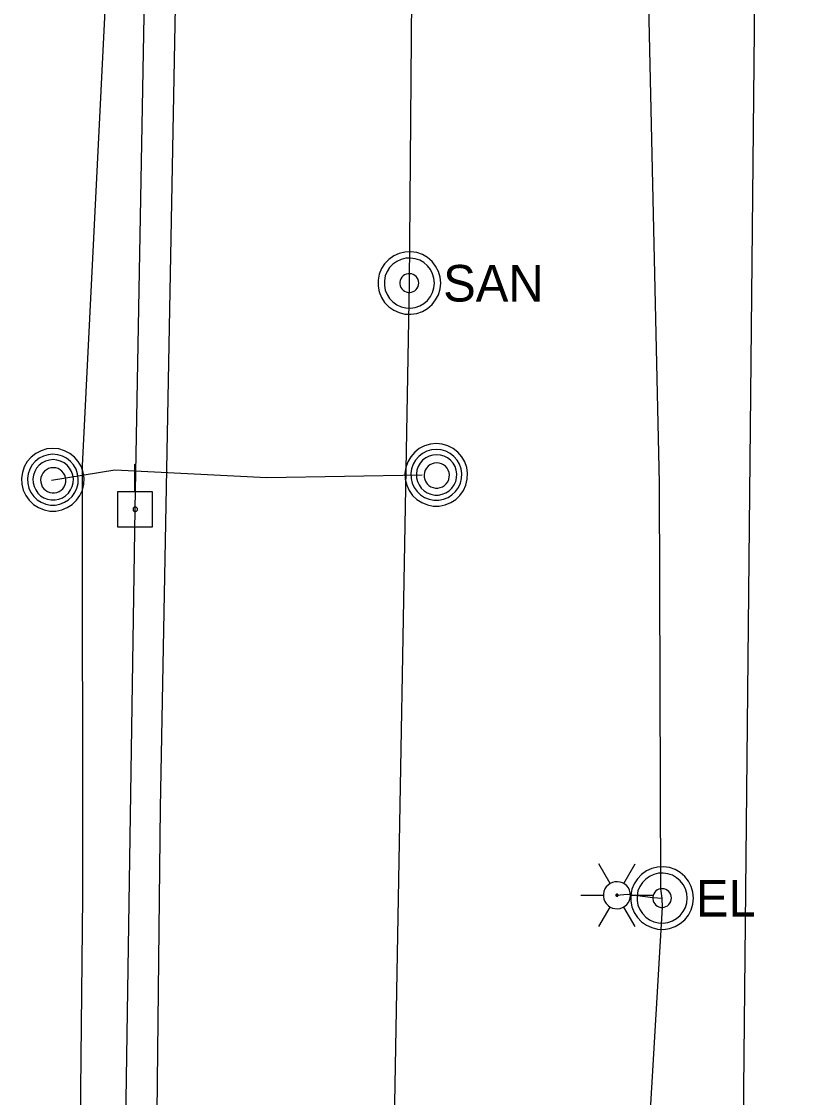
# Model space of a CAD drawing. Extents: x 596028 to 606371, y 330010 to 403088.
# Drawn here: x 601961.7 to 602043.7, y 358725.8 to 358839.1 of the extents above; entities that cross this region are included whole.
import ezdxf

# ---------------------------------------------------------------- set-up
doc = ezdxf.new("R2010")
doc.units = 0
for name, color, linetype in [('E_LTG', 7, 'Continuous'), ('E_LTG_CID', 7, 'Continuous'), ('E_UTL_E_UG', 7, 'Continuous'), ('E_UTL_EPowerPole', 7, 'Continuous'), ('E_UTL_FO_UG', 7, 'Continuous'), ('E_UTL_G_UG', 7, 'Continuous'), ('E_UTL_MH', 7, 'Continuous'), ('E_UTL_Overhead', 7, 'Continuous'), ('E_UTL_SAN_MH', 7, 'Continuous'), ('E_UTL_SAN_UG', 7, 'Continuous'), ('E_UTL_W_UG', 7, 'Continuous')]:
    doc.layers.add(name, color=color, linetype=linetype)

msp = doc.modelspace()

# ---------------------------------------------------------------- linework, layer by layer
at = {"layer": 'E_LTG'}
for points in [[(602023.65, 358748.38), (602022.46, 358750.44)], [(602025.08, 358748.38), (602026.27, 358750.44)], [(602032.42, 358746.84), (602032.36, 358747.47), (602032.18, 358748.07), (602031.89, 358748.63), (602031.51, 358749.12), (602031.03, 358749.53), (602030.49, 358749.85), (602029.9, 358750.05), (602029.27, 358750.14), (602028.65, 358750.11), (602028.04, 358749.96), (602027.47, 358749.7), (602026.96, 358749.34), (602026.52, 358748.88), (602026.18, 358748.36), (602025.95, 358747.77), (602025.83, 358747.16), (602025.83, 358746.53), (602025.95, 358745.91), (602026.18, 358745.33), (602026.52, 358744.8), (602026.96, 358744.35), (602027.47, 358743.99), (602028.04, 358743.73), (602028.65, 358743.58), (602029.27, 358743.55), (602029.9, 358743.64), (602030.49, 358743.84), (602031.03, 358744.16), (602031.51, 358744.57), (602031.89, 358745.06), (602032.18, 358745.62), (602032.36, 358746.22), (602032.42, 358746.84)], [(602031.76, 358746.84), (602031.71, 358747.34), (602031.57, 358747.82), (602031.34, 358748.27), (602031.03, 358748.67), (602030.65, 358748.99), (602030.21, 358749.25), (602029.74, 358749.41), (602029.24, 358749.48), (602028.74, 358749.46), (602028.25, 358749.34), (602027.8, 358749.13), (602027.39, 358748.84), (602027.04, 358748.48), (602026.77, 358748.05), (602026.58, 358747.59), (602026.49, 358747.09), (602026.49, 358746.59), (602026.58, 358746.1), (602026.77, 358745.63), (602027.04, 358745.21), (602027.39, 358744.85), (602027.8, 358744.56), (602028.25, 358744.35), (602028.74, 358744.23), (602029.24, 358744.21), (602029.74, 358744.28), (602030.21, 358744.44), (602030.65, 358744.69), (602031.03, 358745.02), (602031.34, 358745.42), (602031.57, 358745.86), (602031.71, 358746.34), (602031.76, 358746.84)], [(602025.79, 358747.14), (602025.77, 358747.41), (602025.69, 358747.67), (602025.57, 358747.92), (602025.4, 358748.13), (602025.19, 358748.31), (602024.96, 358748.44), (602024.7, 358748.53), (602024.43, 358748.57), (602024.16, 358748.56), (602023.9, 358748.49), (602023.65, 358748.38), (602023.43, 358748.22), (602023.24, 358748.03), (602023.1, 358747.8), (602022.99, 358747.55), (602022.94, 358747.28), (602022.94, 358747.01), (602022.99, 358746.74), (602023.1, 358746.49), (602023.24, 358746.26), (602023.43, 358746.06), (602023.65, 358745.9), (602023.9, 358745.79), (602024.16, 358745.73), (602024.43, 358745.72), (602024.7, 358745.75), (602024.96, 358745.84), (602025.19, 358745.98), (602025.4, 358746.16), (602025.57, 358746.37), (602025.69, 358746.61), (602025.77, 358746.87), (602025.79, 358747.14)], [(602025.79, 358747.14), (602025.77, 358747.41), (602025.69, 358747.67), (602025.57, 358747.92), (602025.4, 358748.13), (602025.19, 358748.31), (602024.96, 358748.44), (602024.7, 358748.53), (602024.43, 358748.57), (602024.16, 358748.56), (602023.9, 358748.49), (602023.65, 358748.38), (602023.43, 358748.22), (602023.24, 358748.03), (602023.1, 358747.8), (602022.99, 358747.55), (602022.94, 358747.28), (602022.94, 358747.01), (602022.99, 358746.74), (602023.1, 358746.49), (602023.24, 358746.26), (602023.43, 358746.06), (602023.65, 358745.9), (602023.9, 358745.79), (602024.16, 358745.73), (602024.43, 358745.72), (602024.7, 358745.75), (602024.96, 358745.84), (602025.19, 358745.98), (602025.4, 358746.16), (602025.57, 358746.37), (602025.69, 358746.61), (602025.77, 358746.87), (602025.79, 358747.14)], [(602025.79, 358747.14), (602025.77, 358747.41), (602025.69, 358747.67), (602025.57, 358747.92), (602025.4, 358748.13), (602025.19, 358748.31), (602024.96, 358748.44), (602024.7, 358748.53), (602024.43, 358748.57), (602024.16, 358748.56), (602023.9, 358748.49), (602023.65, 358748.38), (602023.43, 358748.22), (602023.24, 358748.03), (602023.1, 358747.8), (602022.99, 358747.55), (602022.94, 358747.28), (602022.94, 358747.01), (602022.99, 358746.74), (602023.1, 358746.49), (602023.24, 358746.26), (602023.43, 358746.06), (602023.65, 358745.9), (602023.9, 358745.79), (602024.16, 358745.73), (602024.43, 358745.72), (602024.7, 358745.75), (602024.96, 358745.84), (602025.19, 358745.98), (602025.4, 358746.16), (602025.57, 358746.37), (602025.69, 358746.61), (602025.77, 358746.87), (602025.79, 358747.14)], [(602020.56, 358747.14), (602022.94, 358747.14)], [(602024.49, 358747.14), (602024.48, 358747.17), (602024.48, 358747.19), (602024.47, 358747.21), (602024.45, 358747.22), (602024.44, 358747.24), (602024.42, 358747.25), (602024.39, 358747.26), (602024.37, 358747.26), (602024.35, 358747.26), (602024.33, 358747.26), (602024.31, 358747.25), (602024.29, 358747.23), (602024.27, 358747.22), (602024.26, 358747.2), (602024.25, 358747.18), (602024.25, 358747.15), (602024.25, 358747.13), (602024.25, 358747.11), (602024.26, 358747.09), (602024.27, 358747.07), (602024.29, 358747.05), (602024.31, 358747.04), (602024.33, 358747.03), (602024.35, 358747.02), (602024.37, 358747.02), (602024.39, 358747.03), (602024.42, 358747.03), (602024.44, 358747.05), (602024.45, 358747.06), (602024.47, 358747.08), (602024.48, 358747.1), (602024.48, 358747.12), (602024.49, 358747.14)], [(602025.79, 358747.14), (602028.18, 358747.14)], [(602030.11, 358746.84), (602030.09, 358747.03), (602030.04, 358747.21), (602029.95, 358747.38), (602029.83, 358747.53), (602029.69, 358747.65), (602029.53, 358747.74), (602029.35, 358747.81), (602029.16, 358747.83), (602028.98, 358747.82), (602028.79, 358747.78), (602028.62, 358747.7), (602028.47, 358747.59), (602028.34, 358747.46), (602028.24, 358747.3), (602028.17, 358747.12), (602028.13, 358746.94), (602028.13, 358746.75), (602028.17, 358746.56), (602028.24, 358746.39), (602028.34, 358746.23), (602028.47, 358746.1), (602028.62, 358745.99), (602028.79, 358745.91), (602028.98, 358745.86), (602029.16, 358745.85), (602029.35, 358745.88), (602029.53, 358745.94), (602029.69, 358746.04), (602029.83, 358746.16), (602029.95, 358746.31), (602030.04, 358746.48), (602030.09, 358746.66), (602030.11, 358746.84)], [(602022.46, 358743.84), (602023.65, 358745.9)], [(602026.27, 358743.84), (602025.08, 358745.9)]]:
    msp.add_lwpolyline(points, dxfattribs=at)
at = {"layer": 'E_LTG_CID'}
msp.add_lwpolyline([(602027.84, 358723.31), (602029.15, 358745.89), (602029.12, 358746.84), (602028.98, 358747.8), (602028.84, 358790.53), (602027.6, 358845.62), (602033.16, 358882.01), (602037.93, 358914.24), (602041.47, 358926.94), (602041.89, 358927.88), (602042.89, 358957.98), (602042.93, 359036.97), (602042.94, 359054.77), (602043.69, 359086.99), (602042.08, 359198.08)], dxfattribs=at)
at = {"layer": 'E_UTL_E_UG'}
msp.add_lwpolyline([(602024.37, 358747.14), (602025.43, 358747.27), (602028.13, 358746.9), (602029.12, 358746.84)], dxfattribs=at)
at = {"layer": 'E_UTL_EPowerPole'}
for points in [[(601973.62, 358789.62), (601973.62, 358792.53)], [(601975.47, 358789.62), (601971.78, 358789.62)], [(601971.78, 358789.62), (601971.78, 358785.93)], [(601975.47, 358785.93), (601975.47, 358789.62)], [(601973.89, 358787.78), (601973.89, 358787.83), (601973.88, 358787.87), (601973.86, 358787.91), (601973.83, 358787.95), (601973.79, 358787.98), (601973.76, 358788), (601973.71, 358788.01), (601973.67, 358788.02), (601973.62, 358788.02), (601973.58, 358788.01), (601973.54, 358787.99), (601973.5, 358787.96), (601973.47, 358787.93), (601973.44, 358787.89), (601973.43, 358787.85), (601973.42, 358787.8), (601973.42, 358787.76), (601973.43, 358787.72), (601973.44, 358787.67), (601973.47, 358787.63), (601973.5, 358787.6), (601973.54, 358787.58), (601973.58, 358787.56), (601973.62, 358787.55), (601973.67, 358787.54), (601973.71, 358787.55), (601973.76, 358787.57), (601973.79, 358787.59), (601973.83, 358787.62), (601973.86, 358787.65), (601973.88, 358787.69), (601973.89, 358787.74), (601973.89, 358787.78)], [(601971.78, 358785.93), (601975.47, 358785.93)]]:
    msp.add_lwpolyline(points, dxfattribs=at)
at = {"layer": 'E_UTL_FO_UG'}
msp.add_lwpolyline([(602003.87, 358791.38), (601987.51, 358791.11), (601971.51, 358791.89), (601964.85, 358790.8)], dxfattribs=at)
at = {"layer": 'E_UTL_G_UG'}
msp.add_lwpolyline([(601975.44, 358676.13), (601976.32, 358756.34), (601978.18, 358855.75), (601977.76, 358857.17), (601978.88, 358899.96), (601979.18, 358959.06), (601980.09, 359021.9), (601980.96, 359082.79), (601981.41, 359151.97), (601983.06, 359227.97)], dxfattribs=at)
at = {"layer": 'E_UTL_MH'}
for points in [[(602005.35, 358794.71), (602004.72, 358794.65), (602004.12, 358794.47), (602003.56, 358794.18), (602003.07, 358793.8), (602002.66, 358793.32), (602002.34, 358792.78), (602002.14, 358792.19), (602002.05, 358791.57), (602002.08, 358790.94), (602002.23, 358790.33), (602002.49, 358789.76), (602002.85, 358789.25), (602003.31, 358788.81), (602003.83, 358788.48), (602004.42, 358788.24), (602005.03, 358788.12), (602005.66, 358788.12), (602006.28, 358788.24), (602006.86, 358788.48), (602007.39, 358788.81), (602007.84, 358789.25), (602008.2, 358789.76), (602008.46, 358790.33), (602008.61, 358790.94), (602008.64, 358791.57), (602008.55, 358792.19), (602008.35, 358792.78), (602008.03, 358793.32), (602007.62, 358793.8), (602007.13, 358794.18), (602006.57, 358794.47), (602005.97, 358794.65), (602005.35, 358794.71)], [(601964.98, 358794.19), (601964.35, 358794.13), (601963.75, 358793.95), (601963.19, 358793.66), (601962.7, 358793.28), (601962.29, 358792.8), (601961.97, 358792.26), (601961.77, 358791.67), (601961.68, 358791.05), (601961.71, 358790.42), (601961.86, 358789.81), (601962.12, 358789.24), (601962.48, 358788.73), (601962.94, 358788.29), (601963.46, 358787.96), (601964.05, 358787.72), (601964.66, 358787.6), (601965.29, 358787.6), (601965.91, 358787.72), (601966.49, 358787.96), (601967.02, 358788.29), (601967.47, 358788.73), (601967.83, 358789.24), (601968.09, 358789.81), (601968.24, 358790.42), (601968.27, 358791.05), (601968.18, 358791.67), (601967.98, 358792.26), (601967.66, 358792.8), (601967.25, 358793.28), (601966.76, 358793.66), (601966.2, 358793.95), (601965.6, 358794.13), (601964.98, 358794.19)], [(601964.98, 358793.57), (601964.47, 358793.52), (601963.99, 358793.38), (601963.53, 358793.15), (601963.13, 358792.83), (601962.8, 358792.45), (601962.55, 358792.01), (601962.38, 358791.53), (601962.31, 358791.02), (601962.33, 358790.51), (601962.45, 358790.02), (601962.66, 358789.56), (601962.96, 358789.14), (601963.33, 358788.79), (601963.75, 358788.52), (601964.23, 358788.33), (601964.73, 358788.23), (601965.23, 358788.23), (601965.73, 358788.33), (601966.21, 358788.52), (601966.63, 358788.79), (601967, 358789.14), (601967.3, 358789.56), (601967.51, 358790.02), (601967.63, 358790.51), (601967.65, 358791.02), (601967.58, 358791.53), (601967.42, 358792.01), (601967.16, 358792.45), (601966.83, 358792.83), (601966.43, 358793.15), (601965.98, 358793.38), (601965.49, 358793.52), (601964.98, 358793.57)], [(602005.35, 358794.09), (602004.84, 358794.04), (602004.36, 358793.9), (602003.9, 358793.67), (602003.5, 358793.35), (602003.17, 358792.97), (602002.92, 358792.53), (602002.75, 358792.05), (602002.68, 358791.54), (602002.7, 358791.03), (602002.82, 358790.54), (602003.03, 358790.08), (602003.33, 358789.66), (602003.7, 358789.31), (602004.12, 358789.04), (602004.6, 358788.85), (602005.1, 358788.75), (602005.6, 358788.75), (602006.1, 358788.85), (602006.58, 358789.04), (602007, 358789.31), (602007.37, 358789.66), (602007.67, 358790.08), (602007.88, 358790.54), (602008, 358791.03), (602008.02, 358791.54), (602007.95, 358792.05), (602007.79, 358792.53), (602007.53, 358792.97), (602007.2, 358793.35), (602006.8, 358793.67), (602006.35, 358793.9), (602005.86, 358794.04), (602005.35, 358794.09)], [(602005.38, 358793.53), (602004.98, 358793.49), (602004.59, 358793.38), (602004.23, 358793.19), (602003.91, 358792.94), (602003.64, 358792.64), (602003.44, 358792.28), (602003.31, 358791.9), (602003.25, 358791.5), (602003.27, 358791.1), (602003.37, 358790.7), (602003.53, 358790.34), (602003.77, 358790.01), (602004.06, 358789.73), (602004.4, 358789.51), (602004.78, 358789.36), (602005.18, 358789.28), (602005.58, 358789.28), (602005.98, 358789.36), (602006.35, 358789.51), (602006.69, 358789.73), (602006.99, 358790.01), (602007.22, 358790.34), (602007.39, 358790.7), (602007.49, 358791.1), (602007.51, 358791.5), (602007.45, 358791.9), (602007.32, 358792.28), (602007.11, 358792.64), (602006.85, 358792.94), (602006.53, 358793.19), (602006.17, 358793.38), (602005.78, 358793.49), (602005.38, 358793.53)], [(601965.01, 358793.01), (601964.61, 358792.97), (601964.22, 358792.86), (601963.86, 358792.67), (601963.54, 358792.42), (601963.27, 358792.12), (601963.07, 358791.76), (601962.94, 358791.38), (601962.88, 358790.98), (601962.9, 358790.58), (601963, 358790.18), (601963.17, 358789.82), (601963.4, 358789.49), (601963.69, 358789.21), (601964.03, 358788.99), (601964.41, 358788.84), (601964.81, 358788.76), (601965.21, 358788.76), (601965.61, 358788.84), (601965.98, 358788.99), (601966.32, 358789.21), (601966.62, 358789.49), (601966.85, 358789.82), (601967.02, 358790.18), (601967.12, 358790.58), (601967.14, 358790.98), (601967.08, 358791.38), (601966.95, 358791.76), (601966.74, 358792.12), (601966.48, 358792.42), (601966.16, 358792.67), (601965.8, 358792.86), (601965.41, 358792.97), (601965.01, 358793.01)], [(602005.39, 358792.67), (602005.14, 358792.65), (602004.9, 358792.58), (602004.67, 358792.46), (602004.48, 358792.31), (602004.31, 358792.11), (602004.18, 358791.9), (602004.1, 358791.66), (602004.06, 358791.41), (602004.08, 358791.15), (602004.14, 358790.91), (602004.24, 358790.68), (602004.39, 358790.47), (602004.57, 358790.3), (602004.78, 358790.16), (602005.02, 358790.06), (602005.27, 358790.02), (602005.52, 358790.02), (602005.77, 358790.06), (602006, 358790.16), (602006.22, 358790.3), (602006.4, 358790.47), (602006.55, 358790.68), (602006.65, 358790.91), (602006.71, 358791.15), (602006.72, 358791.41), (602006.69, 358791.66), (602006.61, 358791.9), (602006.48, 358792.11), (602006.31, 358792.31), (602006.11, 358792.46), (602005.89, 358792.58), (602005.65, 358792.65), (602005.39, 358792.67)], [(601965.02, 358792.15), (601964.77, 358792.13), (601964.53, 358792.06), (601964.3, 358791.94), (601964.11, 358791.79), (601963.94, 358791.59), (601963.81, 358791.38), (601963.73, 358791.14), (601963.69, 358790.89), (601963.71, 358790.63), (601963.77, 358790.39), (601963.87, 358790.16), (601964.02, 358789.95), (601964.2, 358789.78), (601964.41, 358789.64), (601964.65, 358789.54), (601964.9, 358789.5), (601965.15, 358789.5), (601965.4, 358789.54), (601965.63, 358789.64), (601965.85, 358789.78), (601966.03, 358789.95), (601966.18, 358790.16), (601966.28, 358790.39), (601966.34, 358790.63), (601966.35, 358790.89), (601966.32, 358791.14), (601966.24, 358791.38), (601966.11, 358791.59), (601965.94, 358791.79), (601965.74, 358791.94), (601965.52, 358792.06), (601965.28, 358792.13), (601965.02, 358792.15)]]:
    msp.add_lwpolyline(points, dxfattribs=at)
at = {"layer": 'E_UTL_Overhead'}
msp.add_lwpolyline([(601966.98, 358349.71), (601973.66, 358787.78), (601976.75, 358958.92), (601977.97, 359111.94), (601981.19, 359312.23), (601983.51, 359526.6), (601985.8, 359662.25), (601987.84, 359828.62), (601989.65, 359947.39), (601991.34, 360075.03), (601992.79, 360204.36), (601996.6, 360395.42), (601996.88, 360486.88), (601998.68, 360539.79), (601998.36, 360632.61), (601999.96, 360761.05), (602001.64, 360876.73), (602001.68, 360897.47), (602002.94, 360981.08), (602003.73, 361045.7), (602006.07, 361225.37), (602007.31, 361412.08)], dxfattribs=at)
at = {"layer": 'E_UTL_SAN_MH'}
for points in [[(602005.81, 358811.6), (602005.75, 358812.23), (602005.57, 358812.83), (602005.28, 358813.39), (602004.9, 358813.88), (602004.42, 358814.29), (602003.88, 358814.61), (602003.29, 358814.81), (602002.66, 358814.9), (602002.04, 358814.87), (602001.43, 358814.72), (602000.86, 358814.46), (602000.35, 358814.1), (601999.91, 358813.64), (601999.57, 358813.12), (601999.34, 358812.53), (601999.22, 358811.92), (601999.22, 358811.29), (601999.34, 358810.67), (601999.57, 358810.09), (601999.91, 358809.56), (602000.35, 358809.11), (602000.86, 358808.75), (602001.43, 358808.49), (602002.04, 358808.34), (602002.66, 358808.31), (602003.29, 358808.4), (602003.88, 358808.6), (602004.42, 358808.92), (602004.9, 358809.33), (602005.28, 358809.82), (602005.57, 358810.38), (602005.75, 358810.98), (602005.81, 358811.6)], [(602005.15, 358811.6), (602005.1, 358812.1), (602004.96, 358812.58), (602004.73, 358813.03), (602004.42, 358813.43), (602004.04, 358813.75), (602003.6, 358814), (602003.13, 358814.17), (602002.63, 358814.24), (602002.13, 358814.22), (602001.64, 358814.1), (602001.19, 358813.89), (602000.78, 358813.6), (602000.43, 358813.24), (602000.16, 358812.81), (601999.97, 358812.35), (601999.88, 358811.85), (601999.88, 358811.35), (601999.97, 358810.86), (602000.16, 358810.39), (602000.43, 358809.97), (602000.78, 358809.61), (602001.19, 358809.32), (602001.64, 358809.11), (602002.13, 358808.99), (602002.63, 358808.97), (602003.13, 358809.04), (602003.6, 358809.2), (602004.04, 358809.45), (602004.42, 358809.78), (602004.73, 358810.18), (602004.96, 358810.62), (602005.1, 358811.1), (602005.15, 358811.6)], [(602003.5, 358811.6), (602003.48, 358811.79), (602003.43, 358811.97), (602003.34, 358812.14), (602003.22, 358812.29), (602003.08, 358812.41), (602002.92, 358812.5), (602002.74, 358812.57), (602002.55, 358812.59), (602002.37, 358812.58), (602002.18, 358812.54), (602002.01, 358812.46), (602001.86, 358812.35), (602001.73, 358812.22), (602001.63, 358812.06), (602001.56, 358811.88), (602001.52, 358811.7), (602001.52, 358811.51), (602001.56, 358811.32), (602001.63, 358811.15), (602001.73, 358810.99), (602001.86, 358810.86), (602002.01, 358810.75), (602002.18, 358810.67), (602002.37, 358810.62), (602002.55, 358810.61), (602002.74, 358810.64), (602002.92, 358810.7), (602003.08, 358810.8), (602003.22, 358810.92), (602003.34, 358811.07), (602003.43, 358811.24), (602003.48, 358811.42), (602003.5, 358811.6)]]:
    msp.add_lwpolyline(points, dxfattribs=at)
at = {"layer": 'E_UTL_SAN_UG'}
for p, q in [((602032.28, 358176.97), (602042.22, 359177.92)), ((602002.51, 358811.6), (602005.68, 359163.83)), ((601996.14, 358449.58), (602002.51, 358811.6))]:
    msp.add_line(p, q, dxfattribs=at)
at = {"layer": 'E_UTL_W_UG'}
msp.add_lwpolyline([(601966.27, 358567.57), (601968.13, 358746.96), (601968.09, 358792.36), (601971.65, 358863.59), (601971.52, 358865.55), (601972.24, 358867.46), (601971.75, 358900.67), (601972.16, 359041.36), (601973.28, 359168.07), (601974.93, 359233.92)], dxfattribs=at)

# ---------------------------------------------------------------- texts
at = {"layer": 'E_LTG'}
msp.add_text('EL', height=3.849, dxfattribs=at).set_placement((602032.68, 358744.9))
at = {"layer": 'E_UTL_SAN_MH'}
msp.add_text('SAN', height=3.849, dxfattribs=at).set_placement((602006.07, 358809.66))

doc.saveas('drawing.dxf')
